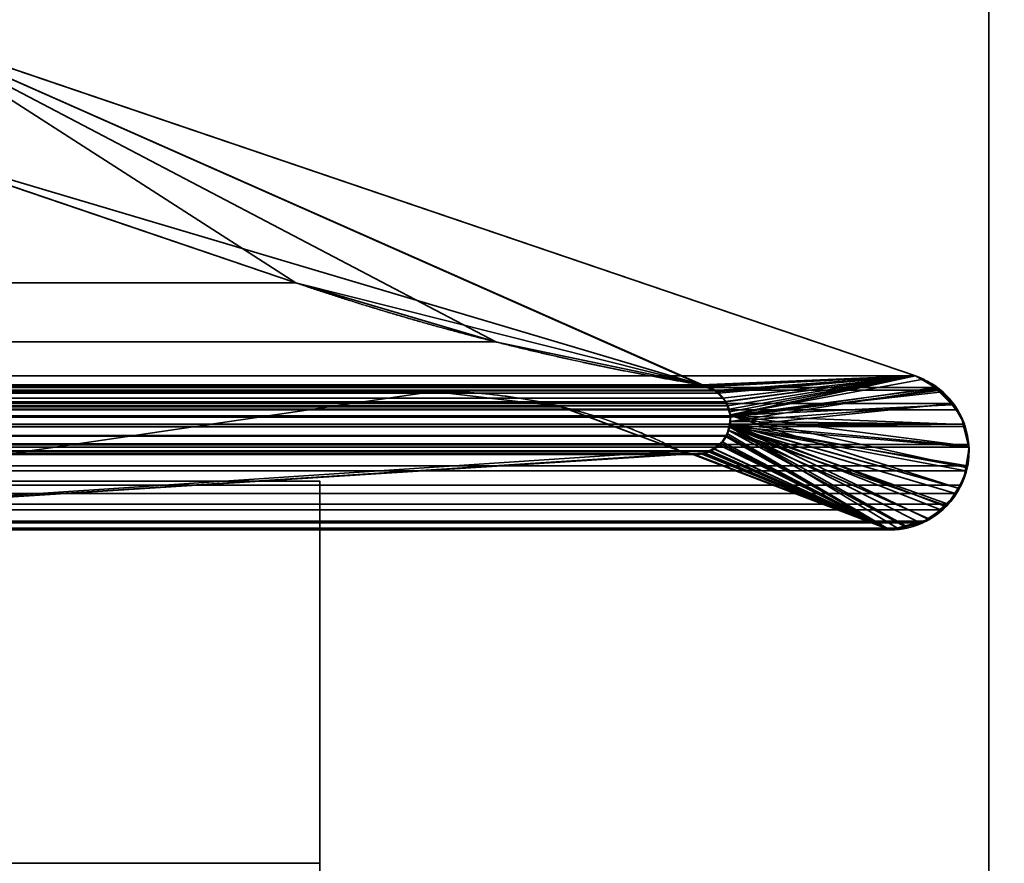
# Model space of a CAD drawing. Header units: millimetres. Extents: x -590 to 3690, y -120 to 127.
# Tile 867 of 903: x 3507.43 to 3512.58, y -2 to 2.41. Entities that reach past the tile are written whole.
import ezdxf

# ---------------------------------------------------------------- set-up
doc = ezdxf.new("R2010")
doc.units = ezdxf.units.MM
doc.layers.add('151', color=7, linetype='Continuous', true_color=0xffffff)

# ---------------------------------------------------------------- blocks, each defined once
blk = doc.blocks.new('UG_SURFACE_003')
at = {"layer": '151', "color": 252, "linetype": 'Continuous', "lineweight": 35}
for points in [[(3690.0001, -31.2, 2203.0001), (3690.0001, 108.2, 2203.0001), (2309.9999, 108.2, 2203.0001), (2309.9999, -31.2, 2203.0001)], [(2460, -31.2, 2053), (2460, 108.2, 2053), (3540, 108.2, 2053), (3540, -31.2, 2053)]]:
    blk.add_3dface(points, dxfattribs=at)
blk = doc.blocks.new('UG_SURFACE_155')
at = {"layer": '151', "color": 43, "linetype": 'Continuous', "lineweight": 35}
for points in [[(2490.9999, 0, 2017), (2490.9999, -49, 2017), (3509.0001, -49, 2017), (3509.0001, 0, 2017)], [(2556, 0, 948), (2582, 0, 951.5), (3509.0001, 0, 2), (2490.9999, 0, 2)], [(2582, 0, 1186.5), (2556, 0, 1190.0001), (2490.9999, 0, 2017), (3509.0001, 0, 2017)], [(3509.0001, 0, 2017), (3509.0001, 0, 2), (2582, 0, 951.5), (2582, 0, 1186.5)], [(3509.0001, 0, 2), (3509.0001, 0, 2017), (3509.0001, -22, 27), (3509.0001, -22, 25)], [(3509.0001, 0, 2017), (3509.0001, -49, 2017), (3509.0001, -32, 27), (3509.0001, -22, 27)], [(2490.9999, 0, 2), (3509.0001, 0, 2), (3509.0001, -2), (2490.9999, -2)], [(3509.0001, 0, 2), (3509.0001, -22, 25), (3509.0001, -22.5, 24)], [(3509.0001, -22.5, 24), (3509.0001, -22.5, 14), (3509.0001, -2), (3509.0001, 0, 2)]]:
    blk.add_3dface(points, dxfattribs=at)
blk = doc.blocks.new('UG_SURFACE_170')
at = {"layer": '151', "color": 254, "linetype": 'Continuous', "lineweight": 35}
for points in [[(3524.75, -35, 2033.2501), (3524.75, 111.75, 2033.2501), (2475.25, 111.75, 2033.2501), (2475.25, -35, 2033.2501)], [(3517, 16, 2025.5001), (3517, -33, 2025.5001), (2483, -33, 2025.5001), (2483, 16, 2025.5001)]]:
    blk.add_3dface(points, dxfattribs=at)
blk = doc.blocks.new('UG_SURFACE_200')
at = {"layer": '151', "color": 46, "linetype": 'Continuous', "lineweight": 35}
for points in [[(2493.1622, 2.3457, 2015.3377), (2487.8831, 0.55, 2020.6168), (3512.1169, 0.55, 2020.6168), (3506.8378, 2.3457, 2015.3377)], [(3508.8751, 1.0371, 2017.3752), (3506.6502, 1.794, 2015.1501), (3506.8378, 2.3457, 2015.3377)], [(3506.8378, 2.3457, 2015.3377), (3512.1169, 0.55, 2020.6168), (3510.9966, 0.5033, 2019.4967), (3508.8751, 1.0371, 2017.3752)], [(2491.1249, 1.0371, 2017.3752), (2493.3498, 1.794, 2015.1501), (3506.6502, 1.794, 2015.1501), (3508.8751, 1.0371, 2017.3752)], [(2490.0596, 0.7232, 2018.4405), (3508.8751, 1.0371, 2017.3752), (3509.9201, 0.7283, 2018.4202)], [(2490.0596, 0.7232, 2018.4405), (2491.1249, 1.0371, 2017.3752), (3508.8751, 1.0371, 2017.3752)], [(3510.9966, 0.5033, 2019.4967), (3509.9201, 0.7283, 2018.4202), (3508.8751, 1.0371, 2017.3752)], [(3509.9201, 0.7283, 2018.4202), (2489.0034, 0.5033, 2019.4967), (2490.0596, 0.7232, 2018.4405)], [(3509.9201, 0.7283, 2018.4202), (3510.9966, 0.5033, 2019.4967), (2489.0034, 0.5033, 2019.4967)], [(2487.7768, 0.4902, 2020.7233), (3512.2232, 0.4902, 2020.7233), (3512.1169, 0.55, 2020.6168), (2487.8831, 0.55, 2020.6168)], [(3512.1169, 0.55, 2020.6168), (3511.0168, 0.4984, 2019.5169), (3510.9966, 0.5033, 2019.4967)], [(3512.1169, 0.55, 2020.6168), (3511.023, 0.4969, 2019.5231), (3511.0168, 0.4984, 2019.5169)], [(3511.0664, 0.4723, 2019.5665), (3511.023, 0.4969, 2019.5231), (3512.1169, 0.55, 2020.6168)], [(3512.1169, 0.55, 2020.6168), (3511.0869, 0.4608, 2019.5868), (3511.0664, 0.4723, 2019.5665)], [(3511.1246, 0.4154, 2019.6247), (3511.1089, 0.4345, 2019.6087), (3511.0869, 0.4608, 2019.5868), (3512.1169, 0.55, 2020.6168)], [(3511.1418, 0.3766, 2019.6419), (3511.1344, 0.3934, 2019.6342), (3511.1246, 0.4154, 2019.6247), (3512.1169, 0.55, 2020.6168)], [(3511.1482, 0.3415, 2019.6483), (3511.1418, 0.3766, 2019.6419), (3512.1169, 0.55, 2020.6168)], [(3511.1496, 0.3336, 2019.6497), (3511.1482, 0.3415, 2019.6483), (3512.1169, 0.55, 2020.6168), (3512.2232, 0.4902, 2020.7233)], [(2487.751, 0.4757, 2020.7491), (2487.6907, 0.4057, 2020.8094), (3512.3093, 0.4057, 2020.8094)], [(3512.249, 0.4757, 2020.7491), (3512.2232, 0.4902, 2020.7233), (2487.7768, 0.4902, 2020.7233), (2487.751, 0.4757, 2020.7491)], [(2487.751, 0.4757, 2020.7491), (3512.3093, 0.4057, 2020.8094), (3512.249, 0.4757, 2020.7491)], [(2488.8921, 0.4393, 2019.6078), (2488.9331, 0.4744, 2019.5668), (3511.0664, 0.4723, 2019.5665)], [(3511.0664, 0.4723, 2019.5665), (3511.0869, 0.4608, 2019.5868), (2488.8921, 0.4393, 2019.6078)], [(3511.023, 0.4969, 2019.5231), (2488.9331, 0.4744, 2019.5668), (2488.94, 0.4802, 2019.5601)], [(3511.023, 0.4969, 2019.5231), (3511.0664, 0.4723, 2019.5665), (2488.9331, 0.4744, 2019.5668)], [(2488.94, 0.4802, 2019.5601), (2488.9836, 0.4961, 2019.5165), (3511.0168, 0.4984, 2019.5169)], [(3511.0168, 0.4984, 2019.5169), (3511.023, 0.4969, 2019.5231), (2488.94, 0.4802, 2019.5601)], [(2488.9836, 0.4961, 2019.5165), (2489.0034, 0.5033, 2019.4967), (3510.9966, 0.5033, 2019.4967)], [(3510.9966, 0.5033, 2019.4967), (3511.0168, 0.4984, 2019.5169), (2488.9836, 0.4961, 2019.5165)], [(2490.4044, 0.4694, 2018.0955), (2489.7673, 0.3966, 2018.7328), (3510.2577, 0.3899, 2018.7576)], [(3509.5956, 0.4694, 2018.0955), (3504.6716, 0.4694, 2013.1717), (2495.3284, 0.4694, 2013.1717), (2490.4044, 0.4694, 2018.0955)], [(3510.2577, 0.3899, 2018.7576), (3509.5956, 0.4694, 2018.0955), (2490.4044, 0.4694, 2018.0955)], [(3504.6716, -0.2556, 2013.1717), (3504.6716, 0.4694, 2013.1717), (3509.5956, 0.4694, 2018.0955)], [(3509.5956, 0.4694, 2018.0955), (3510.2577, 0.3899, 2018.7576), (3510.8829, 0.159, 2019.3827), (3504.6716, -0.2556, 2013.1717)], [(3511.1461, 0.2862, 2019.6462), (3511.1496, 0.3336, 2019.6497), (3512.249, 0.4757, 2020.7491), (3512.3093, 0.4057, 2020.8094)], [(3512.2232, 0.4902, 2020.7233), (3512.249, 0.4757, 2020.7491), (3511.1496, 0.3336, 2019.6497)], [(3511.1246, 0.4154, 2019.6247), (2488.8647, 0.3943, 2019.6352), (2488.8649, 0.3945, 2019.6352)], [(3511.1246, 0.4154, 2019.6247), (3511.1344, 0.3934, 2019.6342), (2488.8647, 0.3943, 2019.6352)], [(2488.8649, 0.3945, 2019.6352), (2488.8904, 0.4364, 2019.6097), (3511.1089, 0.4345, 2019.6087)], [(3511.1089, 0.4345, 2019.6087), (3511.1246, 0.4154, 2019.6247), (2488.8649, 0.3945, 2019.6352)], [(3511.1089, 0.4345, 2019.6087), (2488.8904, 0.4364, 2019.6097), (2488.8921, 0.4393, 2019.6078)], [(3511.0869, 0.4608, 2019.5868), (3511.1089, 0.4345, 2019.6087), (2488.8921, 0.4393, 2019.6078)], [(2487.663, 0.3736, 2020.8371), (2487.6285, 0.2982, 2020.8716), (3512.3715, 0.2982, 2020.8716)], [(3512.337, 0.3736, 2020.8371), (3512.3093, 0.4057, 2020.8094), (2487.6907, 0.4057, 2020.8094), (2487.663, 0.3736, 2020.8371)], [(2487.663, 0.3736, 2020.8371), (3512.3715, 0.2982, 2020.8716), (3512.337, 0.3736, 2020.8371)], [(2488.852, 0.3501, 2019.6478), (2488.8647, 0.3943, 2019.6352), (3511.1344, 0.3934, 2019.6342)], [(3511.1344, 0.3934, 2019.6342), (3511.1418, 0.3766, 2019.6419), (2488.852, 0.3501, 2019.6478)], [(3511.1418, 0.3766, 2019.6419), (2488.852, 0.3417, 2019.6481), (2488.852, 0.3501, 2019.6478)], [(3511.1418, 0.3766, 2019.6419), (3511.1482, 0.3415, 2019.6483), (2488.852, 0.3417, 2019.6481)], [(2489.1171, 0.159, 2019.3827), (3510.2646, 0.389, 2018.7645), (3510.2577, 0.3899, 2018.7576)], [(3510.2577, 0.3899, 2018.7576), (2489.7428, 0.3877, 2018.7571), (2489.1171, 0.159, 2019.3827)], [(2489.1171, 0.159, 2019.3827), (3510.8829, 0.159, 2019.3827), (3510.2646, 0.389, 2018.7645)], [(2489.7673, 0.3966, 2018.7328), (2489.7428, 0.3877, 2018.7571), (3510.2577, 0.3899, 2018.7576)], [(3510.2577, 0.3899, 2018.7576), (3510.2646, 0.389, 2018.7645), (3510.8829, 0.159, 2019.3827)], [(3512.3093, 0.4057, 2020.8094), (3512.337, 0.3736, 2020.8371), (3512.3715, 0.2982, 2020.8716), (3511.1461, 0.2862, 2019.6462)], [(2488.8511, 0.302, 2019.6488), (2488.852, 0.3417, 2019.6481), (3511.1482, 0.3415, 2019.6483)], [(2488.8546, 0.2867, 2019.6452), (2488.8511, 0.302, 2019.6488), (3511.1482, 0.3415, 2019.6483)], [(3511.1482, 0.3415, 2019.6483), (3511.1496, 0.3336, 2019.6497), (2488.8546, 0.2867, 2019.6452)], [(3511.1496, 0.3336, 2019.6497), (3511.1461, 0.2862, 2019.6462), (2488.8546, 0.2867, 2019.6452)], [(3512.377, 0.2864, 2020.8771), (2487.623, 0.2864, 2020.8771), (2487.6039, 0.1906, 2020.8962)], [(2487.6039, 0.1906, 2020.8962), (2487.6046, 0.1777, 2020.8955), (3512.377, 0.2864, 2020.8771)], [(3512.3961, 0.1906, 2020.8962), (3512.377, 0.2864, 2020.8771), (2487.6046, 0.1777, 2020.8955)], [(3512.377, 0.2864, 2020.8771), (3512.3715, 0.2982, 2020.8716), (2487.6285, 0.2982, 2020.8716), (2487.623, 0.2864, 2020.8771)], [(2488.8608, 0.2602, 2019.6393), (2488.8546, 0.2867, 2019.6452), (3511.1461, 0.2862, 2019.6462)], [(2488.8608, 0.2602, 2019.6393), (3511.1461, 0.2862, 2019.6462), (3511.1458, 0.2837, 2019.6459)], [(3511.1458, 0.2837, 2019.6459), (3511.1301, 0.2391, 2019.63), (2488.8608, 0.2602, 2019.6393)], [(2488.8608, 0.2602, 2019.6393), (3511.1301, 0.2391, 2019.63), (3511.1265, 0.2342, 2019.6266)], [(3511.1265, 0.2342, 2019.6266), (2488.8737, 0.2343, 2019.6264), (2488.8608, 0.2602, 2019.6393)], [(3512.0232, -0.2461, 2020.5233), (3511.9836, -0.2556, 2020.4837), (3511.1301, 0.2391, 2019.63), (3511.1458, 0.2837, 2019.6459)], [(3512.2886, -0.1216, 2020.7884), (3512.2495, -0.1513, 2020.7493), (3511.1458, 0.2837, 2019.6459), (3511.1461, 0.2862, 2019.6462)], [(3511.1458, 0.2837, 2019.6459), (3512.2495, -0.1513, 2020.7493), (3512.1713, -0.2106, 2020.6711), (3512.1419, -0.2177, 2020.6418)], [(3512.1419, -0.2177, 2020.6418), (3512.0232, -0.2461, 2020.5233), (3511.1458, 0.2837, 2019.6459)], [(3511.1461, 0.2862, 2019.6462), (3512.3715, 0.2982, 2020.8716), (3512.377, 0.2864, 2020.8771)], [(3512.377, 0.2864, 2020.8771), (3512.3961, 0.1906, 2020.8962), (3512.3954, 0.1777, 2020.8955), (3511.1461, 0.2862, 2019.6462)], [(3511.1461, 0.2862, 2019.6462), (3512.3262, -0.0657, 2020.8263), (3512.2886, -0.1216, 2020.7884)], [(3511.1461, 0.2862, 2019.6462), (3512.3899, 0.0794, 2020.8898), (3512.3813, 0.0538, 2020.8814)], [(3512.3813, 0.0538, 2020.8814), (3512.3565, -0.021, 2020.8566), (3512.3262, -0.0657, 2020.8263), (3511.1461, 0.2862, 2019.6462)], [(3512.3954, 0.1777, 2020.8955), (3512.3899, 0.0794, 2020.8898), (3511.1461, 0.2862, 2019.6462)], [(2488.8799, 0.2219, 2019.6199), (2488.8737, 0.2343, 2019.6264), (3511.1265, 0.2342, 2019.6266)], [(2488.8799, 0.2219, 2019.6199), (3511.1265, 0.2342, 2019.6266), (3511.0984, 0.1947, 2019.5985)], [(2488.8799, 0.2219, 2019.6199), (3511.0984, 0.1947, 2019.5985), (3511.0908, 0.1892, 2019.5906)], [(3511.0908, 0.1892, 2019.5906), (2488.9097, 0.1896, 2019.5901), (2488.8799, 0.2219, 2019.6199)], [(3511.9836, -0.2556, 2020.4837), (3511.0984, 0.1947, 2019.5985), (3511.1265, 0.2342, 2019.6266)], [(3511.1265, 0.2342, 2019.6266), (3511.1301, 0.2391, 2019.63), (3511.9836, -0.2556, 2020.4837)], [(2487.6046, 0.1777, 2020.8955), (3512.3954, 0.1777, 2020.8955), (3512.3961, 0.1906, 2020.8962)], [(3512.3954, 0.1777, 2020.8955), (2487.6046, 0.1777, 2020.8955), (2487.6101, 0.0794, 2020.8898)], [(3512.3899, 0.0794, 2020.8898), (3512.3954, 0.1777, 2020.8955), (2487.6101, 0.0794, 2020.8898)], [(2488.9214, 0.177, 2019.5785), (2488.9097, 0.1896, 2019.5901), (3511.0908, 0.1892, 2019.5906)], [(2488.9543, 0.1612, 2019.5458), (2488.9214, 0.177, 2019.5785), (3511.0908, 0.1892, 2019.5906)], [(3511.0908, 0.1892, 2019.5906), (3511.0464, 0.1577, 2019.5463), (2488.9543, 0.1612, 2019.5458)], [(2488.9898, 0.1441, 2019.5103), (2488.9543, 0.1612, 2019.5458), (3511.0464, 0.1577, 2019.5463)], [(2488.9898, 0.1441, 2019.5103), (3511.0464, 0.1577, 2019.5463), (3511.0438, 0.1559, 2019.5439)], [(2489.0072, 0.1434, 2019.4926), (2488.9898, 0.1441, 2019.5103), (3511.0438, 0.1559, 2019.5439)], [(3511.0438, 0.1559, 2019.5439), (3510.9923, 0.1451, 2019.4924), (2489.0072, 0.1434, 2019.4926)], [(2489.0664, 0.1421, 2019.4337), (3510.9341, 0.1461, 2019.434), (3510.8829, 0.159, 2019.3827)], [(3510.8829, 0.159, 2019.3827), (2489.1171, 0.159, 2019.3827), (2489.0664, 0.1421, 2019.4337)], [(3511.9836, -0.2556, 2020.4837), (3504.6716, -0.2556, 2013.1717), (3510.8829, 0.159, 2019.3827), (3510.9341, 0.1461, 2019.434)], [(3510.9923, 0.1451, 2019.4924), (3511.0438, 0.1559, 2019.5439), (3511.9836, -0.2556, 2020.4837)], [(3511.9836, -0.2556, 2020.4837), (3511.0438, 0.1559, 2019.5439), (3511.0464, 0.1577, 2019.5463)], [(3511.0464, 0.1577, 2019.5463), (3511.0908, 0.1892, 2019.5906), (3511.0984, 0.1947, 2019.5985), (3511.9836, -0.2556, 2020.4837)], [(2489.0072, 0.1434, 2019.4926), (3510.9923, 0.1451, 2019.4924), (3510.9627, 0.1388, 2019.4628)], [(2489.0637, 0.1413, 2019.4364), (2489.0072, 0.1434, 2019.4926), (3510.9627, 0.1388, 2019.4628)], [(2489.0637, 0.1413, 2019.4364), (3510.9627, 0.1388, 2019.4628), (3510.9341, 0.1461, 2019.434)], [(3510.9341, 0.1461, 2019.434), (2489.0664, 0.1421, 2019.4337), (2489.0637, 0.1413, 2019.4364)], [(3510.9341, 0.1461, 2019.434), (3510.9627, 0.1388, 2019.4628), (3511.9836, -0.2556, 2020.4837)], [(3511.9836, -0.2556, 2020.4837), (3510.9627, 0.1388, 2019.4628), (3510.9923, 0.1451, 2019.4924)], [(2487.6101, 0.0794, 2020.8898), (2487.6187, 0.0538, 2020.8814), (3512.3813, 0.0538, 2020.8814), (3512.3899, 0.0794, 2020.8898)], [(3512.3813, 0.0538, 2020.8814), (2487.6187, 0.0538, 2020.8814), (2487.6435, -0.021, 2020.8566)], [(3512.3565, -0.021, 2020.8566), (3512.3813, 0.0538, 2020.8814), (2487.6435, -0.021, 2020.8566)], [(2487.6435, -0.021, 2020.8566), (2487.6738, -0.0657, 2020.8263), (3512.3262, -0.0657, 2020.8263), (3512.3565, -0.021, 2020.8566)], [(3512.2886, -0.1216, 2020.7884), (2487.6738, -0.0657, 2020.8263), (2487.7114, -0.1216, 2020.7884)], [(3512.2886, -0.1216, 2020.7884), (3512.3262, -0.0657, 2020.8263), (2487.6738, -0.0657, 2020.8263)], [(2487.7114, -0.1216, 2020.7884), (2487.7505, -0.1513, 2020.7493), (3512.2495, -0.1513, 2020.7493), (3512.2886, -0.1216, 2020.7884)], [(3512.2495, -0.1513, 2020.7493), (2487.7505, -0.1513, 2020.7493), (2487.8287, -0.2106, 2020.6711)], [(3512.1713, -0.2106, 2020.6711), (3512.2495, -0.1513, 2020.7493), (2487.8287, -0.2106, 2020.6711)], [(2487.8287, -0.2106, 2020.6711), (2487.8581, -0.2177, 2020.6418), (3512.1419, -0.2177, 2020.6418), (3512.1713, -0.2106, 2020.6711)], [(2487.9768, -0.2461, 2020.5233), (3512.0232, -0.2461, 2020.5233), (3512.1419, -0.2177, 2020.6418), (2487.8581, -0.2177, 2020.6418)], [(2488.0164, -0.2556, 2020.4837), (3511.9836, -0.2556, 2020.4837), (3512.0232, -0.2461, 2020.5233), (2487.9768, -0.2461, 2020.5233)], [(3504.6716, -0.2556, 2013.1717), (3511.9836, -0.2556, 2020.4837), (2488.0164, -0.2556, 2020.4837), (2495.3284, -0.2556, 2013.1717)]]:
    blk.add_3dface(points, dxfattribs=at)
blk = doc.blocks.new('UG_SURFACE_201')
at = {"layer": '151', "color": 46, "linetype": 'Continuous', "lineweight": 35}
for points in [[(3510.9966, 0.5033, -7), (3506.6502, 1.794, -7), (3506.8378, 2.3457, -7)], [(3506.8378, 2.3457, 2015.3377), (3506.6502, 1.794, 2015.1501), (3508.8751, 1.0371, 2017.3752)], [(3506.8378, 2.3457, -7), (3511.0695, 0.4741, -7), (3511.0176, 0.4949, -7)], [(3511.0176, 0.4949, -7), (3510.9966, 0.5033, -7), (3506.8378, 2.3457, -7)], [(3511.0695, 0.4741, -7), (3506.8378, 2.3457, -7), (3512.1169, 0.55, -7)], [(3506.8378, 2.3457, 2015.3377), (3508.8751, 1.0371, 2017.3752), (3509.9251, 0.727, 2018.425)], [(3509.9251, 0.727, 2018.425), (3510.9966, 0.5033, 2019.4967), (3512.1169, 0.55, 2020.6168), (3506.8378, 2.3457, 2015.3377)], [(3506.8378, 2.3457, 2015.3377), (3512.1169, 0.55, 2020.6168), (3512.1169, 0.55, -7), (3506.8378, 2.3457, -7)], [(3508.8751, 1.0371, 2017.3752), (3506.6502, 1.794, 2015.1501), (3506.6502, 1.794, -7), (3508.8751, 1.0371, -7)], [(3510.9966, 0.5033, -7), (3508.8751, 1.0371, -7), (3506.6502, 1.794, -7)], [(3509.9251, 0.727, 2018.425), (3508.8751, 1.0371, -7), (3510.9966, 0.5033, -7)], [(3509.9251, 0.727, 2018.425), (3508.8751, 1.0371, 2017.3752), (3508.8751, 1.0371, -7)], [(3510.9966, 0.5033, -7), (3510.9966, 0.5033, 2019.4967), (3509.9251, 0.727, 2018.425)], [(3512.1169, 0.55, 2020.6168), (3510.9966, 0.5033, 2019.4967), (3511.018, 0.494, 2019.5181)], [(3511.018, 0.494, 2019.5181), (3511.0693, 0.4718, 2019.5692), (3512.1169, 0.55, 2020.6168)], [(3511.0693, 0.4718, 2019.5692), (3511.0784, 0.4678, 2019.5782), (3512.1169, 0.55, 2020.6168)], [(3511.1074, 0.4341, -7), (3511.0698, 0.474, -7), (3511.0695, 0.4741, -7), (3512.1169, 0.55, -7)], [(3512.1169, 0.55, 2020.6168), (3511.0784, 0.4678, 2019.5782), (3511.1084, 0.4338, 2019.6085)], [(3512.1169, 0.55, -7), (3511.1237, 0.4171, -7), (3511.1074, 0.4341, -7)], [(3511.1084, 0.4338, 2019.6085), (3511.1241, 0.4162, 2019.6242), (3512.1169, 0.55, 2020.6168)], [(3511.1473, 0.3471, -7), (3511.1315, 0.3934, -7), (3511.1237, 0.4171, -7), (3512.1169, 0.55, -7)], [(3512.1169, 0.55, 2020.6168), (3511.1241, 0.4162, 2019.6242), (3511.1334, 0.3931, 2019.6333)], [(3511.1334, 0.3931, 2019.6333), (3511.1454, 0.3629, 2019.6455), (3512.1169, 0.55, 2020.6168)], [(3512.1591, 0.533, 2020.6592), (3512.1169, 0.55, 2020.6168), (3511.1454, 0.3629, 2019.6455), (3511.1468, 0.3472, 2019.6466)], [(3512.2266, 0.4804, 2020.7267), (3512.1591, 0.533, 2020.6592), (3511.1468, 0.3472, 2019.6466), (3511.1496, 0.3118, 2019.6497)], [(3512.1169, 0.55, -7), (3512.2275, 0.4853, -7), (3511.1489, 0.3428, -7), (3511.1473, 0.3471, -7)], [(3512.2275, 0.4853, -7), (3512.1169, 0.55, -7), (3512.1169, 0.55, 2020.6168)], [(3512.1169, 0.55, 2020.6168), (3512.1591, 0.533, 2020.6592), (3512.2275, 0.4853, -7)], [(3512.1591, 0.533, 2020.6592), (3512.2266, 0.4804, 2020.7267), (3512.2275, 0.4853, -7)], [(3509.5956, 0.4694, 2018.0955), (3509.5956, 0.4694, -7), (3504.6716, 0.4694, -7), (3504.6716, 0.4694, 2013.1717)], [(3504.6716, -0.2556, -7), (3504.6716, 0.4694, -7), (3509.5956, 0.4694, -7)], [(3509.5956, 0.4694, -7), (3510.2577, 0.3907, -7), (3510.8829, 0.159, -7), (3504.6716, -0.2556, -7)], [(3504.6716, -0.2556, 2013.1717), (3510.8829, 0.159, 2019.3827), (3510.2577, 0.3907, 2018.7576), (3509.5956, 0.4694, 2018.0955)], [(3509.5956, 0.4694, 2018.0955), (3504.6716, 0.4694, 2013.1717), (3504.6716, -0.2556, 2013.1717)], [(3510.2577, 0.3907, -7), (3509.5956, 0.4694, -7), (3509.5956, 0.4694, 2018.0955), (3510.2577, 0.3907, 2018.7576)], [(3511.0176, 0.4949, -7), (3511.018, 0.494, 2019.5181), (3510.9966, 0.5033, 2019.4967)], [(3510.9966, 0.5033, 2019.4967), (3510.9966, 0.5033, -7), (3511.0176, 0.4949, -7)], [(3511.018, 0.494, 2019.5181), (3511.0176, 0.4949, -7), (3511.0695, 0.4741, -7)], [(3511.0695, 0.4741, -7), (3511.0693, 0.4718, 2019.5692), (3511.018, 0.494, 2019.5181)], [(3511.0695, 0.4741, -7), (3511.0698, 0.474, -7), (3511.0693, 0.4718, 2019.5692)], [(3511.0693, 0.4718, 2019.5692), (3511.0698, 0.474, -7), (3511.1074, 0.4341, -7)], [(3511.1074, 0.4341, -7), (3511.0784, 0.4678, 2019.5782), (3511.0693, 0.4718, 2019.5692)], [(3511.1074, 0.4341, -7), (3511.1084, 0.4338, 2019.6085), (3511.0784, 0.4678, 2019.5782)], [(3512.2275, 0.4853, -7), (3512.2595, 0.4666, -7), (3511.1489, 0.3428, -7)], [(3511.1489, 0.3428, -7), (3512.2595, 0.4666, -7), (3512.3096, 0.3994, -7)], [(3511.1496, 0.3118, 2019.6497), (3512.3143, 0.4021, 2020.8142), (3512.3041, 0.42, 2020.8042), (3512.2266, 0.4804, 2020.7267)], [(3512.2595, 0.4666, -7), (3512.2275, 0.4853, -7), (3512.2266, 0.4804, 2020.7267)], [(3512.3096, 0.3994, -7), (3512.2595, 0.4666, -7), (3512.2266, 0.4804, 2020.7267)], [(3512.2266, 0.4804, 2020.7267), (3512.3041, 0.42, 2020.8042), (3512.3096, 0.3994, -7)], [(3511.1084, 0.4338, 2019.6085), (3511.1074, 0.4341, -7), (3511.1237, 0.4171, -7)], [(3511.1237, 0.4171, -7), (3511.1241, 0.4162, 2019.6242), (3511.1084, 0.4338, 2019.6085)], [(3511.1241, 0.4162, 2019.6242), (3511.1237, 0.4171, -7), (3511.1315, 0.3934, -7)], [(3511.1315, 0.3934, -7), (3511.1334, 0.3931, 2019.6333), (3511.1241, 0.4162, 2019.6242)], [(3512.3041, 0.42, 2020.8042), (3512.3143, 0.4021, 2020.8142), (3512.3096, 0.3994, -7)], [(3510.2577, 0.3907, 2018.7576), (3510.8829, 0.159, 2019.3827), (3510.8829, 0.159, -7), (3510.2577, 0.3907, -7)], [(3511.1334, 0.3931, 2019.6333), (3511.1315, 0.3934, -7), (3511.1473, 0.3471, -7)], [(3511.1473, 0.3471, -7), (3511.1454, 0.3629, 2019.6455), (3511.1334, 0.3931, 2019.6333)], [(3511.1473, 0.3471, -7), (3511.1468, 0.3472, 2019.6466), (3511.1454, 0.3629, 2019.6455)], [(3511.1489, 0.3428, -7), (3512.3096, 0.3994, -7), (3512.3582, 0.3341, -7), (3512.3672, 0.2965, -7)], [(3511.1496, 0.3118, 2019.6497), (3512.373, 0.2979, 2020.8731), (3512.373, 0.2984, 2020.8731), (3512.3143, 0.4021, 2020.8142)], [(3512.3582, 0.3341, -7), (3512.3096, 0.3994, -7), (3512.3143, 0.4021, 2020.8142)], [(3512.3143, 0.4021, 2020.8142), (3512.373, 0.2984, 2020.8731), (3512.3582, 0.3341, -7)], [(3511.1489, 0.3428, -7), (3511.1442, 0.2973, -7), (3511.1475, 0.2971, 2019.6476)], [(3511.1442, 0.2973, -7), (3511.1489, 0.3428, -7), (3512.3401, -0.0369, -7)], [(3511.1496, 0.3118, 2019.6497), (3511.1468, 0.3472, 2019.6466), (3511.1473, 0.3471, -7)], [(3511.1473, 0.3471, -7), (3511.1489, 0.3428, -7), (3511.1475, 0.2971, 2019.6476)], [(3511.1475, 0.2971, 2019.6476), (3511.1496, 0.3118, 2019.6497), (3511.1473, 0.3471, -7)], [(3512.3949, 0.1821, 2020.8948), (3512.373, 0.2979, 2020.8731), (3511.1496, 0.3118, 2019.6497), (3511.1475, 0.2971, 2019.6476)], [(3511.1489, 0.3428, -7), (3512.3672, 0.2965, -7), (3512.3949, 0.1823, -7)], [(3512.3949, 0.1823, -7), (3512.3971, 0.1735, -7), (3512.3801, 0.0709, -7), (3511.1489, 0.3428, -7)], [(3512.3801, 0.0709, -7), (3512.3701, 0.0105, -7), (3512.3401, -0.0369, -7), (3511.1489, 0.3428, -7)], [(3512.3672, 0.2965, -7), (3512.3582, 0.3341, -7), (3512.373, 0.2984, 2020.8731)], [(3511.1408, 0.2647, -7), (3511.1313, 0.2489, -7), (3511.1325, 0.2485, 2019.6326)], [(3511.1313, 0.2489, -7), (3511.1408, 0.2647, -7), (3512.0656, -0.2389, -7), (3511.9836, -0.2556, -7)], [(3511.1442, 0.2973, -7), (3511.1408, 0.2647, -7), (3511.1325, 0.2485, 2019.6326)], [(3511.1325, 0.2485, 2019.6326), (3511.1454, 0.2818, 2019.6455), (3511.1442, 0.2973, -7)], [(3511.9836, -0.2556, 2020.4837), (3512.0656, -0.2339, 2020.5655), (3511.1454, 0.2818, 2019.6455), (3511.1325, 0.2485, 2019.6326)], [(3512.3401, -0.0369, -7), (3512.2817, -0.1289, -7), (3511.1408, 0.2647, -7), (3511.1442, 0.2973, -7)], [(3511.1408, 0.2647, -7), (3512.2817, -0.1289, -7), (3512.269, -0.1375, -7), (3512.1834, -0.1965, -7)], [(3512.1834, -0.1965, -7), (3512.1455, -0.2226, -7), (3512.0656, -0.2389, -7), (3511.1408, 0.2647, -7)], [(3511.1454, 0.2818, 2019.6455), (3511.1475, 0.2971, 2019.6476), (3511.1442, 0.2973, -7)], [(3511.1475, 0.2971, 2019.6476), (3511.1454, 0.2818, 2019.6455), (3512.0656, -0.2339, 2020.5655), (3512.1872, -0.2018, 2020.6871)], [(3511.1475, 0.2971, 2019.6476), (3512.3429, -0.0375, 2020.8428), (3512.3823, 0.0469, 2020.8821), (3512.3851, 0.0703, 2020.885)], [(3512.1872, -0.2018, 2020.6871), (3512.1882, -0.2015, 2020.6881), (3512.2662, -0.1298, 2020.766), (3511.1475, 0.2971, 2019.6476)], [(3512.3851, 0.0703, 2020.885), (3512.3973, 0.1693, 2020.8974), (3512.3949, 0.1821, 2020.8948), (3511.1475, 0.2971, 2019.6476)], [(3512.2662, -0.1298, 2020.766), (3512.3253, -0.0754, 2020.8251), (3512.3429, -0.0375, 2020.8428), (3511.1475, 0.2971, 2019.6476)], [(3512.373, 0.2984, 2020.8731), (3512.373, 0.2979, 2020.8731), (3512.3672, 0.2965, -7)], [(3512.3949, 0.1823, -7), (3512.3672, 0.2965, -7), (3512.373, 0.2979, 2020.8731)], [(3512.373, 0.2979, 2020.8731), (3512.3949, 0.1821, 2020.8948), (3512.3949, 0.1823, -7)], [(3511.126, 0.2317, 2019.6261), (3511.1055, 0.2057, 2019.6054), (3511.0912, 0.1877, 2019.5913), (3511.9836, -0.2556, 2020.4837)], [(3511.1313, 0.2489, -7), (3511.1051, 0.2047, -7), (3511.1055, 0.2057, 2019.6054)], [(3511.9836, -0.2556, -7), (3511.1051, 0.2047, -7), (3511.1313, 0.2489, -7)], [(3511.1055, 0.2057, 2019.6054), (3511.126, 0.2317, 2019.6261), (3511.1313, 0.2489, -7)], [(3511.126, 0.2317, 2019.6261), (3511.1325, 0.2485, 2019.6326), (3511.1313, 0.2489, -7)], [(3511.1325, 0.2485, 2019.6326), (3511.126, 0.2317, 2019.6261), (3511.9836, -0.2556, 2020.4837)], [(3504.6716, -0.2556, -7), (3510.8829, 0.159, -7), (3510.946, 0.1423, -7)], [(3504.6716, -0.2556, 2013.1717), (3510.9189, 0.1451, 2019.419), (3510.8829, 0.159, 2019.3827)], [(3510.946, 0.1423, -7), (3510.8829, 0.159, -7), (3510.8829, 0.159, 2019.3827)], [(3510.8829, 0.159, 2019.3827), (3510.9189, 0.1451, 2019.419), (3510.946, 0.1423, -7)], [(3511.0145, 0.1452, 2019.5146), (3511.0605, 0.1706, 2019.5603), (3511.0595, 0.1688, -7)], [(3511.0605, 0.1706, 2019.5603), (3511.0145, 0.1452, 2019.5146), (3511.9836, -0.2556, 2020.4837)], [(3511.0595, 0.1688, -7), (3511.0362, 0.1525, -7), (3511.0145, 0.1452, 2019.5146)], [(3511.9836, -0.2556, -7), (3511.0362, 0.1525, -7), (3511.0595, 0.1688, -7)], [(3511.1008, 0.1972, -7), (3511.0595, 0.1688, -7), (3511.0605, 0.1706, 2019.5603)], [(3511.0595, 0.1688, -7), (3511.1008, 0.1972, -7), (3511.9836, -0.2556, -7)], [(3511.1051, 0.2047, -7), (3511.1008, 0.1972, -7), (3511.0605, 0.1706, 2019.5603)], [(3511.0605, 0.1706, 2019.5603), (3511.0912, 0.1877, 2019.5913), (3511.1051, 0.2047, -7)], [(3511.9836, -0.2556, 2020.4837), (3511.0912, 0.1877, 2019.5913), (3511.0605, 0.1706, 2019.5603)], [(3511.0912, 0.1877, 2019.5913), (3511.1055, 0.2057, 2019.6054), (3511.1051, 0.2047, -7)], [(3511.9836, -0.2556, -7), (3511.1008, 0.1972, -7), (3511.1051, 0.2047, -7)], [(3512.3851, 0.0703, 2020.885), (3512.3801, 0.0709, -7), (3512.3971, 0.1735, -7)], [(3512.3971, 0.1735, -7), (3512.3973, 0.1693, 2020.8974), (3512.3851, 0.0703, 2020.885)], [(3512.3971, 0.1735, -7), (3512.3949, 0.1823, -7), (3512.3949, 0.1821, 2020.8948)], [(3512.3949, 0.1821, 2020.8948), (3512.3973, 0.1693, 2020.8974), (3512.3971, 0.1735, -7)], [(3510.9456, 0.1451, 2019.4457), (3510.9189, 0.1451, 2019.419), (3504.6716, -0.2556, 2013.1717), (3511.9836, -0.2556, 2020.4837)], [(3510.946, 0.1423, -7), (3510.9587, 0.139, -7), (3511.9836, -0.2556, -7), (3504.6716, -0.2556, -7)], [(3510.9189, 0.1451, 2019.419), (3510.9456, 0.1451, 2019.4457), (3510.946, 0.1423, -7)], [(3511.0095, 0.1479, -7), (3510.9587, 0.139, -7), (3510.9456, 0.1451, 2019.4457)], [(3510.9456, 0.1451, 2019.4457), (3511.0102, 0.1452, 2019.5103), (3511.0095, 0.1479, -7)], [(3511.0102, 0.1452, 2019.5103), (3510.9456, 0.1451, 2019.4457), (3511.9836, -0.2556, 2020.4837)], [(3510.9587, 0.139, -7), (3510.946, 0.1423, -7), (3510.9456, 0.1451, 2019.4457)], [(3511.9836, -0.2556, -7), (3510.9587, 0.139, -7), (3511.0095, 0.1479, -7)], [(3511.0362, 0.1525, -7), (3511.0095, 0.1479, -7), (3511.0102, 0.1452, 2019.5103)], [(3511.0095, 0.1479, -7), (3511.0362, 0.1525, -7), (3511.9836, -0.2556, -7)], [(3511.0102, 0.1452, 2019.5103), (3511.0145, 0.1452, 2019.5146), (3511.0362, 0.1525, -7)], [(3511.9836, -0.2556, 2020.4837), (3511.0145, 0.1452, 2019.5146), (3511.0102, 0.1452, 2019.5103)], [(3512.3823, 0.0469, 2020.8821), (3512.3701, 0.0105, -7), (3512.3801, 0.0709, -7)], [(3512.3801, 0.0709, -7), (3512.3851, 0.0703, 2020.885), (3512.3823, 0.0469, 2020.8821)], [(3512.3429, -0.0375, 2020.8428), (3512.3401, -0.0369, -7), (3512.3701, 0.0105, -7)], [(3512.3701, 0.0105, -7), (3512.3823, 0.0469, 2020.8821), (3512.3429, -0.0375, 2020.8428)], [(3512.2817, -0.1289, -7), (3512.3401, -0.0369, -7), (3512.3429, -0.0375, 2020.8428)], [(3512.2817, -0.1289, -7), (3512.3429, -0.0375, 2020.8428), (3512.3253, -0.0754, 2020.8251)], [(3512.2817, -0.1289, -7), (3512.3253, -0.0754, 2020.8251), (3512.2662, -0.1298, 2020.766)], [(3512.1872, -0.2018, 2020.6871), (3512.1834, -0.1965, -7), (3512.269, -0.1375, -7)], [(3512.269, -0.1375, -7), (3512.1882, -0.2015, 2020.6881), (3512.1872, -0.2018, 2020.6871)], [(3512.269, -0.1375, -7), (3512.2662, -0.1298, 2020.766), (3512.1882, -0.2015, 2020.6881)], [(3512.2662, -0.1298, 2020.766), (3512.269, -0.1375, -7), (3512.2817, -0.1289, -7)], [(3512.1455, -0.2226, -7), (3512.1872, -0.2018, 2020.6871), (3512.0656, -0.2339, 2020.5655)], [(3512.1455, -0.2226, -7), (3512.1834, -0.1965, -7), (3512.1872, -0.2018, 2020.6871)], [(3504.6716, -0.2556, 2013.1717), (3504.6716, -0.2556, -7), (3511.9836, -0.2556, -7), (3511.9836, -0.2556, 2020.4837)], [(3512.0656, -0.2389, -7), (3512.0656, -0.2339, 2020.5655), (3511.9836, -0.2556, 2020.4837)], [(3511.9836, -0.2556, 2020.4837), (3511.9836, -0.2556, -7), (3512.0656, -0.2389, -7)], [(3512.0656, -0.2339, 2020.5655), (3512.0656, -0.2389, -7), (3512.1455, -0.2226, -7)]]:
    blk.add_3dface(points, dxfattribs=at)
blk = doc.blocks.new('UG_SURFACE_208')
at = {"layer": '151', "color": 14, "linetype": 'Continuous', "lineweight": 35}
for points in [[(3516.7999, -35, 2025.3), (3516.7999, 14, 2025.3), (2483.2001, 14, 2025.3), (2483.2001, -35, 2025.3)], [(3512.7499, 11.25, 2021.25), (3512.7499, -47, 2021.25), (2487.2501, -47, 2021.25), (2487.2501, 11.25, 2021.25)]]:
    blk.add_3dface(points, dxfattribs=at)
blk = doc.blocks.new('UG_SURFACE_209')
at = {"layer": '151', "color": 7, "linetype": 'Continuous', "lineweight": 35}
for points in [[(2487.2501, 11, 2021.25), (2487.2501, -47, 2021.25), (3512.7499, -47, 2021.25), (3512.7499, 11, 2021.25)], [(3512.5, 11, 2020.9999), (3512.5, -47, 2020.9999), (2487.5, -47, 2020.9999), (2487.5, 11, 2020.9999)], [(3512.5, -47, 2020.9999), (3512.5, 11, 2020.9999), (3512.7499, 11, 2021.25), (3512.7499, -47, 2021.25)]]:
    blk.add_3dface(points, dxfattribs=at)
blk = doc.blocks.new('UG_SURFACE_212')
at = {"layer": '151', "color": 7, "linetype": 'Continuous', "lineweight": 35}
for points in [[(3512.7499, -47, 2021.25), (3512.7499, 11, 2021.25), (3512.5, 11, 2020.9999), (3512.5, -47, 2020.9999)], [(3512.5, 11, -7), (3512.7499, 11, -7), (3512.7499, -47, -7), (3512.5, -47, -7)], [(3512.5, 11, -7), (3512.5, -47, -7), (3512.5, -47, 2020.9999), (3512.5, 11, 2020.9999)]]:
    blk.add_3dface(points, dxfattribs=at)

msp = doc.modelspace()

# ---------------------------------------------------------------- linework, layer by layer
at = {"layer": '151', "color": 252, "linetype": 'Continuous', "lineweight": -3, "true_color": 0x939598}
for p, q in [((3512.5, 11, 2021), (3512.5, -47, 2021)), ((3512.5, 11, 2021), (3512.5, -47, 2021)), ((3512.5, 11, -7), (3512.5, -47, -7)), ((3506.8378, 2.3457, -7), (3512.1169, 0.55, -7)), ((3512.1169, 0.55, 2020.6169), (3506.8378, 2.3457, 2015.3378)), ((3506.8378, 2.3457, 2015.3378), (3512.1169, 0.55, 2020.6169)), ((3506.6501, 1.794, 2015.1501), (3508.8752, 1.0371, 2017.3752)), ((3508.8752, 1.0371, -7), (3506.6501, 1.794, -7)), ((3506.6501, 1.794, 2015.1501), (3508.8752, 1.0371, 2017.3752)), ((2491.1248, 1.0371, 2017.3752), (3508.8752, 1.0371, 2017.3752)), ((3508.8752, 1.0371, 2017.3752), (3508.8752, 1.0371, -7)), ((3512.1169, 0.55, 2020.6169), (2487.8831, 0.55, 2020.6169)), ((3512.1169, 0.55, -7), (3512.1169, 0.55, 2020.6169)), ((2489.0034, 0.5033, 2019.4966), (3510.9966, 0.5033, 2019.4966)), ((2490.4044, 0.4694, 2018.0956), (3509.5956, 0.4694, 2018.0956)), ((3504.6716, 0.4694, -7), (3509.5956, 0.4694, -7)), ((3509.5956, 0.4694, 2018.0956), (3504.6716, 0.4694, 2013.1716)), ((3504.6716, 0.4694, 2013.1716), (3509.5956, 0.4694, 2018.0956)), ((3509.5956, 0.4694, 2018.0956), (3509.5956, 0.4694, -7)), ((3510.9966, 0.5033, 2019.4966), (3510.9966, 0.5033, -7)), ((2489.1172, 0.159, 2019.3828), (3510.8828, 0.159, 2019.3828)), ((3510.8828, 0.159, 2019.3828), (3510.8828, 0.159, -7)), ((2491, 0, 2017), (3509, 0, 2017)), ((3509, 0, 2), (3509, 0, 2017)), ((3509, 0, 2), (3509, -2)), ((3509, 0, 2017), (3509, -49, 2017)), ((2491, 0, 2), (3509, 0, 2)), ((3511.9836, -0.2556, 2020.4836), (2488.0164, -0.2556, 2020.4836)), ((3511.9836, -0.2556, -7), (3504.6716, -0.2556, -7)), ((3511.9836, -0.2556, 2020.4836), (3504.6716, -0.2556, 2013.1716)), ((3504.6716, -0.2556, 2013.1716), (3511.9836, -0.2556, 2020.4836)), ((3511.9836, -0.2556, -7), (3511.9836, -0.2556, 2020.4836))]:
    msp.add_line(p, q, dxfattribs=at)
at = {"layer": '151', "color": 252, "linetype": 'Continuous', "lineweight": -3, "true_color": 0x939598, "extrusion": (0, 0, -1)}
for centre, radius, start, end in [((-3513.2088, 13.7773, 7), 13.4571, 279.46162, 288.78574), ((-3511.9836, 0.1582, 7), 0.4138, 108.7857, 270), ((-3509.5956, -2.3543, 7), 2.8238, 90, 117.1205)]:
    msp.add_arc(centre, radius, start, end, dxfattribs=at)
at = {"layer": '151', "color": 252, "linetype": 'Continuous', "lineweight": -3, "true_color": 0x939598}
msp.add_arc((3510.9665, 0.3223, -7), 0.1835, 242.8795, 80.5384, dxfattribs=at)
for points, knots in [([(3510.9966, 0.5033, 2019.4966), (3510.8165, 0.5333, 2019.3165), (3510.6367, 0.5671, 2019.1367), (3510.2778, 0.642, 2018.7778), (3510.0987, 0.6833, 2018.5987), (3509.5699, 0.8165, 2018.0699), (3509.2212, 0.9194, 2017.7212), (3508.8752, 1.0371, 2017.3752)], [0, 0, 0, 0, 0.252365, 0.252365, 0.50473, 0.50473, 1, 1, 1, 1]), ([(3511.9836, -0.2556, 2020.4836), (3512.047, -0.2556, 2020.547), (3512.1115, -0.241, 2020.6115), (3512.2129, -0.1894, 2020.7129), (3512.2533, -0.1599, 2020.7533), (3512.3145, -0.0933, 2020.8145), (3512.3382, -0.0594, 2020.8382), (3512.3713, 0.0096, 2020.8713), (3512.3829, 0.0438, 2020.8829), (3512.3968, 0.1153, 2020.8968), (3512.3991, 0.1536, 2020.8991), (3512.3936, 0.2235, 2020.8936), (3512.3869, 0.2562, 2020.8869), (3512.3668, 0.3179, 2020.8668), (3512.353, 0.3473, 2020.853), (3512.3122, 0.4142, 2020.8122), (3512.2817, 0.4484, 2020.7817), (3512.2083, 0.5098, 2020.7083), (3512.163, 0.5343, 2020.663), (3512.1169, 0.55, 2020.6169)], [0, 0, 0, 0, 0.195383, 0.195383, 0.331457, 0.331457, 0.431908, 0.431908, 0.511792, 0.511792, 0.59233, 0.59233, 0.663913, 0.663913, 0.738595, 0.738595, 0.854713, 0.854713, 1, 1, 1, 1]), ([(3509.5956, 0.4694, 2018.0956), (3509.7076, 0.4694, 2018.2076), (3509.8197, 0.4628, 2018.3197), (3510.0429, 0.4361, 2018.5429), (3510.1542, 0.416, 2018.6542), (3510.4746, 0.3378, 2018.9746), (3510.6825, 0.2616, 2019.1825), (3510.8828, 0.159, 2019.3828)], [0, 0, 0, 0, 0.255889, 0.255889, 0.511793, 0.511793, 1, 1, 1, 1]), ([(3510.8828, 0.159, 2019.3828), (3510.9083, 0.1459, 2019.4083), (3510.9357, 0.1394, 2019.4357), (3510.9901, 0.1383, 2019.4901), (3511.0179, 0.1438, 2019.5179), (3511.0632, 0.1649, 2019.5632), (3511.082, 0.1777, 2019.582), (3511.1104, 0.2071, 2019.6104), (3511.1214, 0.2221, 2019.6214), (3511.1369, 0.2526, 2019.6369), (3511.1425, 0.2678, 2019.6425), (3511.1493, 0.2997, 2019.6493), (3511.1507, 0.317, 2019.6507), (3511.1487, 0.3484, 2019.6487), (3511.146, 0.363, 2019.646), (3511.1375, 0.3905, 2019.6375), (3511.1315, 0.4036, 2019.6315), (3511.1141, 0.4333, 2019.6141), (3511.1009, 0.4486, 2019.6009), (3511.0673, 0.4778, 2019.5673), (3511.0454, 0.4896, 2019.5454), (3511.0143, 0.4997, 2019.5143), (3511.0055, 0.5018, 2019.5055), (3510.9966, 0.5033, 2019.4966)], [0, 0, 0, 0, 0.148589, 0.148589, 0.298828, 0.298828, 0.410117, 0.410117, 0.491303, 0.491303, 0.555465, 0.555465, 0.620204, 0.620204, 0.677094, 0.677094, 0.735729, 0.735729, 0.826038, 0.826038, 0.951581, 0.951581, 1, 1, 1, 1])]:
    msp.add_open_spline(points, degree=3, knots=knots, dxfattribs=at)
for points, weights in [([(3508.8752, 1.0371, 2017.3752), (3509.3938, 0.8607, 2017.8938), (3509.9214, 0.7126, 2018.4214), (3510.4563, 0.5934, 2018.9563), (3510.9966, 0.5033, 2019.4966)], [1, 0.998345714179, 0.997794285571, 0.998345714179, 1]), ([(3510.8828, 0.159, 2019.3828), (3510.584, 0.312, 2019.084), (3510.2639, 0.4167, 2018.7639), (3509.9313, 0.4694, 2018.4313), (3509.5956, 0.4694, 2018.0956)], [1, 0.986061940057, 0.981415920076, 0.986061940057, 1])]:
    msp.add_rational_spline(points, weights, degree=4, dxfattribs=at)
for points, weights, knots in [([(3511.9836, -0.2556, 2020.4836), (3512.1175, -0.2556, 2020.6175), (3512.2837, -0.1956, 2020.7837), (3512.37, -0.0414, 2020.87), (3512.4137, 0.2227, 2020.9137), (3512.3817, 0.3966, 2020.8817), (3512.2436, 0.5069, 2020.7436), (3512.1169, 0.55, 2020.6169)], [1, 1, 0.96243638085, 1, 1, 0.96243638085, 1, 1], [0, 0, 0, 0, 0, 0.5, 0.5, 0.5, 1, 1, 1, 1, 1]), ([(3510.9966, 0.5033, 2019.4966), (3511.0459, 0.4951, 2019.5459), (3511.0991, 0.4676, 2019.5991), (3511.1314, 0.417, 2019.6314), (3511.1566, 0.3204, 2019.6566), (3511.1533, 0.2606, 2019.6533), (3511.1203, 0.2105, 2019.6203), (3511.0425, 0.148, 2019.5425), (3510.9864, 0.1266, 2019.4864), (3510.9272, 0.1362, 2019.4272), (3510.8828, 0.159, 2019.3828)], [1, 1, 0.982764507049, 1, 1, 0.982764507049, 1, 1, 0.982764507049, 1, 1], [0, 0, 0, 0, 0, 0.333333, 0.333333, 0.333333, 0.666667, 0.666667, 0.666667, 1, 1, 1, 1, 1])]:
    msp.add_rational_spline(points, weights, degree=4, knots=knots, dxfattribs=at)

# ---------------------------------------------------------------- block references
for name in ['UG_SURFACE_170', 'UG_SURFACE_003', 'UG_SURFACE_155', 'UG_SURFACE_208', 'UG_SURFACE_200', 'UG_SURFACE_201', 'UG_SURFACE_209', 'UG_SURFACE_212']:
    msp.add_blockref(name, (0, 0), dxfattribs=at)

doc.saveas('drawing.dxf')
